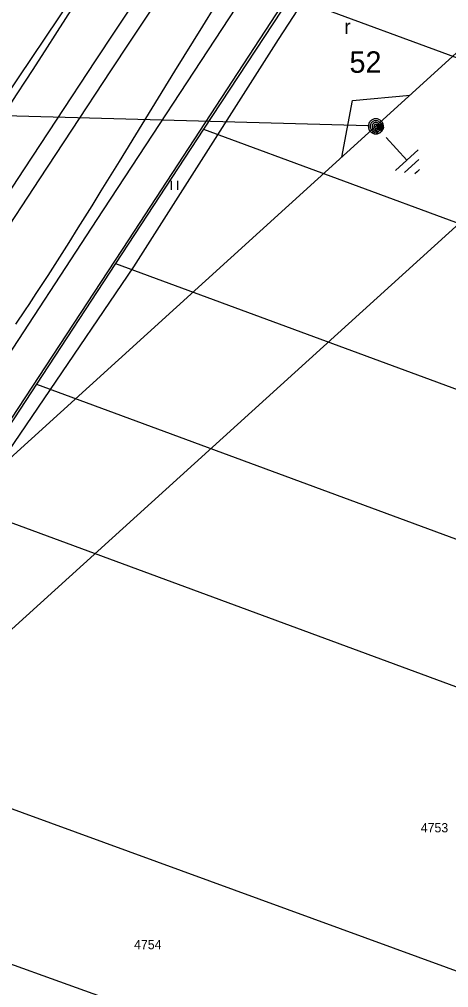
# Model space of a CAD drawing. Extents: x -540150 to -533593, y -1185082 to -1180066.
# Drawn here: x -536061.4 to -536026.5, y -1182688 to -1182609.1 of the extents above; entities that cross this region are included whole.
import ezdxf

# ---------------------------------------------------------------- set-up
doc = ezdxf.new("R2010")
doc.units = 0
for name, color, linetype in [('KN_HRAN_PARCEL', 7, 'Continuous'), ('KN_PARC_Č', 7, 'Continuous'), ('popis demontáže', 7, 'Continuous'), ('Vrstva 1', 7, 'Continuous'), ('Vrstva 10', 7, 'Continuous'), ('Vrstva 13', 7, 'Continuous'), ('Vrstva 14', 7, 'Continuous'), ('Vrstva 15', 7, 'Continuous'), ('Vrstva 18', 7, 'Continuous'), ('Vrstva 2', 7, 'Continuous'), ('Vrstva 23', 7, 'Continuous'), ('Vrstva 25', 7, 'Continuous'), ('Vrstva 36', 7, 'Continuous')]:
    doc.layers.add(name, color=color, linetype=linetype)

# ---------------------------------------------------------------- blocks, each defined once
blk = doc.blocks.new('VN440')
at = {"layer": 'Vrstva 2'}
for points in [[(1.22, 0), (1.21, 0.13), (1.19, 0.25), (1.16, 0.38), (1.11, 0.5), (1.05, 0.61), (0.98, 0.72), (0.9, 0.82), (0.81, 0.91), (0.71, 0.99), (0.6, 1.06), (0.49, 1.12), (0.37, 1.16), (0.25, 1.2), (0.12, 1.22), (-0.01, 1.22), (-0.14, 1.22), (-0.26, 1.2), (-0.39, 1.16), (-0.51, 1.12), (-0.62, 1.06), (-0.73, 0.99), (-0.83, 0.91), (-0.92, 0.82), (-1, 0.72), (-1.07, 0.61), (-1.13, 0.5), (-1.18, 0.38), (-1.21, 0.25), (-1.23, 0.13), (-1.24, 0), (-1.23, -0.13), (-1.21, -0.26), (-1.18, -0.38), (-1.13, -0.5), (-1.07, -0.62), (-1, -0.73), (-0.92, -0.83), (-0.83, -0.92), (-0.73, -1), (-0.62, -1.07), (-0.51, -1.13), (-0.39, -1.17), (-0.26, -1.2), (-0.14, -1.23), (-0.01, -1.23), (0.12, -1.23), (0.25, -1.2), (0.37, -1.17), (0.49, -1.13), (0.6, -1.07), (0.71, -1), (0.81, -0.92), (0.9, -0.83), (0.98, -0.73), (1.05, -0.62), (1.11, -0.5), (1.16, -0.38), (1.19, -0.26), (1.21, -0.13), (1.22, 0)], [(-1.24, 0), (1.22, 0)], [(-1.18, -0.34), (1.1, -0.34)], [(-1.01, -0.63), (0.97, -0.63)], [(-0.74, -0.92), (0.68, -0.92)]]:
    blk.add_lwpolyline(points, dxfattribs=at)
blk = doc.blocks.new('VN860')
at = {"layer": 'Vrstva 15'}
for points in [[(-3.738, 0.001), (0.012, 2.82)], [(0.012, 2.82), (3.762, 0.001)]]:
    blk.add_lwpolyline(points, dxfattribs=at)
blk = doc.blocks.new('VN810')
at = {"layer": 'Vrstva 14'}
for points in [[(0.004, -1.247), (0.004, -3.747)], [(1.254, -3.747), (-1.246, -3.747)], [(0.772, -4.367), (-0.803, -4.367)], [(0.004, -4.997), (-0.252, -4.997)], [(0.27, -4.997), (0.004, -4.997)]]:
    blk.add_lwpolyline(points, dxfattribs=at)
blk = doc.blocks.new('VN460')
at = {"layer": 'Vrstva 2'}
for points in [[(1.23, 0), (1.22, 0.13), (1.2, 0.26), (1.17, 0.38), (1.12, 0.5), (1.06, 0.61), (0.99, 0.72), (0.91, 0.82), (0.82, 0.91), (0.72, 0.99), (0.61, 1.06), (0.5, 1.12), (0.38, 1.17), (0.26, 1.2), (0.13, 1.22), (0, 1.23), (-0.13, 1.22), (-0.26, 1.2), (-0.38, 1.17), (-0.5, 1.12), (-0.61, 1.06), (-0.72, 0.99), (-0.82, 0.91), (-0.91, 0.82), (-0.99, 0.72), (-1.06, 0.61), (-1.12, 0.5), (-1.17, 0.38), (-1.2, 0.26), (-1.22, 0.13), (-1.23, 0), (-1.22, -0.13), (-1.2, -0.26), (-1.17, -0.38), (-1.12, -0.5), (-1.06, -0.61), (-0.99, -0.72), (-0.91, -0.82), (-0.82, -0.91), (-0.72, -0.99), (-0.61, -1.06), (-0.5, -1.12), (-0.38, -1.17), (-0.26, -1.2), (-0.13, -1.22), (0, -1.23), (0.13, -1.22), (0.26, -1.2), (0.38, -1.17), (0.5, -1.12), (0.61, -1.06), (0.72, -0.99), (0.82, -0.91), (0.91, -0.82), (0.99, -0.72), (1.06, -0.61), (1.12, -0.5), (1.17, -0.38), (1.2, -0.26), (1.22, -0.13), (1.23, 0)], [(0.92, 0), (0.92, 0.1), (0.9, 0.19), (0.88, 0.28), (0.84, 0.37), (0.8, 0.46), (0.75, 0.54), (0.68, 0.62), (0.62, 0.68), (0.54, 0.74), (0.46, 0.8), (0.37, 0.84), (0.28, 0.88), (0.19, 0.9), (0.1, 0.92), (0, 0.92), (-0.1, 0.92), (-0.19, 0.9), (-0.28, 0.88), (-0.37, 0.84), (-0.46, 0.8), (-0.54, 0.74), (-0.62, 0.68), (-0.68, 0.62), (-0.75, 0.54), (-0.8, 0.46), (-0.84, 0.37), (-0.88, 0.28), (-0.9, 0.19), (-0.92, 0.1), (-0.92, 0), (-0.92, -0.1), (-0.9, -0.19), (-0.88, -0.29), (-0.84, -0.38), (-0.8, -0.46), (-0.75, -0.54), (-0.68, -0.62), (-0.62, -0.69), (-0.54, -0.75), (-0.46, -0.8), (-0.37, -0.84), (-0.28, -0.88), (-0.19, -0.9), (-0.1, -0.92), (0, -0.92), (0.1, -0.92), (0.19, -0.9), (0.28, -0.88), (0.37, -0.84), (0.46, -0.8), (0.54, -0.75), (0.62, -0.69), (0.68, -0.62), (0.75, -0.54), (0.8, -0.46), (0.84, -0.38), (0.88, -0.29), (0.9, -0.19), (0.92, -0.1), (0.92, 0)], [(0.61, 0), (0.61, 0.06), (0.6, 0.13), (0.58, 0.19), (0.56, 0.25), (0.53, 0.31), (0.5, 0.36), (0.46, 0.41), (0.41, 0.46), (0.36, 0.5), (0.31, 0.53), (0.25, 0.56), (0.19, 0.58), (0.13, 0.6), (0.06, 0.61), (0, 0.61), (-0.06, 0.61), (-0.13, 0.6), (-0.19, 0.58), (-0.25, 0.56), (-0.31, 0.53), (-0.36, 0.5), (-0.41, 0.46), (-0.46, 0.41), (-0.5, 0.36), (-0.53, 0.31), (-0.56, 0.25), (-0.58, 0.19), (-0.6, 0.13), (-0.61, 0.06), (-0.61, 0), (-0.61, -0.07), (-0.6, -0.13), (-0.58, -0.19), (-0.56, -0.25), (-0.53, -0.31), (-0.5, -0.36), (-0.46, -0.41), (-0.41, -0.46), (-0.36, -0.5), (-0.31, -0.53), (-0.25, -0.56), (-0.19, -0.58), (-0.13, -0.6), (-0.06, -0.61), (0, -0.61), (0.06, -0.61), (0.13, -0.6), (0.19, -0.58), (0.25, -0.56), (0.31, -0.53), (0.36, -0.5), (0.41, -0.46), (0.46, -0.41), (0.5, -0.36), (0.53, -0.31), (0.56, -0.25), (0.58, -0.19), (0.6, -0.13), (0.61, -0.06), (0.61, 0)], [(0.31, 0), (0.31, 0.03), (0.3, 0.06), (0.29, 0.09), (0.28, 0.12), (0.27, 0.15), (0.25, 0.18), (0.23, 0.21), (0.21, 0.23), (0.18, 0.25), (0.15, 0.27), (0.12, 0.28), (0.09, 0.29), (0.06, 0.3), (0.03, 0.31), (0, 0.31), (-0.03, 0.31), (-0.06, 0.3), (-0.09, 0.29), (-0.12, 0.28), (-0.15, 0.27), (-0.18, 0.25), (-0.21, 0.23), (-0.23, 0.21), (-0.25, 0.18), (-0.27, 0.15), (-0.28, 0.12), (-0.29, 0.09), (-0.3, 0.06), (-0.31, 0.03), (-0.31, 0), (-0.31, -0.03), (-0.3, -0.06), (-0.29, -0.1), (-0.28, -0.13), (-0.27, -0.15), (-0.25, -0.18), (-0.23, -0.21), (-0.21, -0.23), (-0.18, -0.25), (-0.15, -0.27), (-0.12, -0.28), (-0.09, -0.29), (-0.06, -0.3), (-0.03, -0.31), (0, -0.31), (0.03, -0.31), (0.06, -0.3), (0.09, -0.29), (0.12, -0.28), (0.15, -0.27), (0.18, -0.25), (0.21, -0.23), (0.23, -0.21), (0.25, -0.18), (0.27, -0.15), (0.28, -0.13), (0.29, -0.1), (0.3, -0.06), (0.31, -0.03), (0.31, 0)]]:
    blk.add_lwpolyline(points, dxfattribs=at)

msp = doc.modelspace()

# ---------------------------------------------------------------- linework, layer by layer
at = {"layer": 'KN_HRAN_PARCEL'}
for p, q in [((-536062.6, -1182615.515), (-536051.12, -1182598.385)), ((-536039.33, -1182607.215), (-536046.43, -1182618.035)), ((-536039.33, -1182607.215), (-535920.59, -1182651.015)), ((-536046.43, -1182618.035), (-536053.58, -1182628.965)), ((-536046.43, -1182618.035), (-535926.27, -1182662.385)), ((-536053.58, -1182628.965), (-536060.02, -1182638.815)), ((-536053.58, -1182628.965), (-535931.57, -1182674.005)), ((-536060.02, -1182638.815), (-536066.38, -1182648.495)), ((-536060.02, -1182638.815), (-535935.48, -1182684.795)), ((-536066.38, -1182648.495), (-535940.53, -1182694.955)), ((-536078.7, -1182667.315), (-535980.98, -1182702.965)), ((-536085.47, -1182677.655), (-535986.24, -1182713.265))]:
    msp.add_line(p, q, dxfattribs=at)
at = {"layer": 'popis demontáže'}
msp.add_lwpolyline([(-536077.91, -1182630.136), (-536066.604, -1182616.821), (-536033.01, -1182617.738)], dxfattribs=at)
at = {"layer": 'Vrstva 1'}
for points in [[(-535333.019, -1181707.832), (-535332.528, -1181735.448), (-535362.49, -1181817.717), (-535394.17, -1181900.488), (-535426.424, -1181985.389), (-535455.768, -1182060.901), (-535484.739, -1182136.414), (-535558.599, -1182202.844), (-535640.844, -1182277.719), (-535712.992, -1182341.229), (-535787.765, -1182409.749), (-535866.419, -1182480.663), (-535946.042, -1182552.999), (-536025.292, -1182625.409), (-536105.737, -1182698.417), (-536184.987, -1182770.529), (-536271.131, -1182848.999), (-536335.755, -1182908.243), (-536401.721, -1182968.908), (-536461.289, -1183023.605), (-536493.807, -1183052.389)], [(-536499.259, -1183043.554), (-536478.31, -1183024.875), (-536408.53, -1182960.475), (-536346.218, -1182903.25), (-536276.596, -1182839.443), (-536191.423, -1182762.095), (-536111.799, -1182689.909), (-536032.399, -1182617.798), (-535952.252, -1182544.864), (-535872.16, -1182472.665)]]:
    msp.add_lwpolyline(points, dxfattribs=at)
at = {"layer": 'Vrstva 10'}
for p, q in [((-536055.08, -1182625.395), (-536037.87, -1182599.105)), ((-536035.39, -1182600.795), (-536052.54, -1182627.035)), ((-536072.3, -1182651.695), (-536055.08, -1182625.395)), ((-536052.54, -1182627.035), (-536069.79, -1182653.345))]:
    msp.add_line(p, q, dxfattribs=at)
for points in [[(-536051.25, -1182606.428), (-536053.646, -1182610.048), (-536055.241, -1182612.463), (-536058.426, -1182617.294), (-536061.031, -1182621.253), (-536064.501, -1182626.528), (-536066.237, -1182629.163), (-536067.975, -1182631.794), (-536068.845, -1182633.108), (-536070.151, -1182635.077), (-536070.163, -1182635.095)], [(-536050, -1182607.257), (-536052.396, -1182610.876), (-536053.991, -1182613.29), (-536057.176, -1182618.12), (-536059.776, -1182622.074), (-536063.246, -1182627.348), (-536064.985, -1182629.988), (-536066.73, -1182632.628), (-536067.604, -1182633.949), (-536068.919, -1182635.931)]]:
    msp.add_lwpolyline(points, dxfattribs=at)
at = {"layer": 'Vrstva 14'}
for points in [[(-536056.302, -1182606.879), (-536058.338, -1182610.064), (-536059.358, -1182611.656), (-536060.381, -1182613.245), (-536060.894, -1182614.038), (-536061.667, -1182615.226), (-536062.064, -1182615.833), (-536062.861, -1182617.045), (-536063.661, -1182618.255), (-536065.268, -1182620.678), (-536066.703, -1182622.839), (-536067.422, -1182623.924), (-536068.5, -1182625.56), (-536069.578, -1182627.207), (-536070.115, -1182628.036), (-536070.832, -1182629.148), (-536071.189, -1182629.707), (-536071.724, -1182630.549), (-536072.525, -1182631.821)], [(-536061.698, -1182633.923), (-536060.915, -1182632.748), (-536060.623, -1182632.307), (-536060.042, -1182631.421), (-536059.465, -1182630.534), (-536059.082, -1182629.94), (-536058.32, -1182628.751), (-536057.752, -1182627.857), (-536057.375, -1182627.261), (-536056.623, -1182626.065), (-536055.502, -1182624.266), (-536054.758, -1182623.065), (-536053.276, -1182620.66), (-536048.762, -1182613.305), (-536047.253, -1182610.858), (-536046.495, -1182609.635), (-536045.483, -1182608.008)]]:
    msp.add_lwpolyline(points, dxfattribs=at)
at = {"layer": 'Vrstva 23'}
msp.add_lwpolyline([(-536028.4, -1182592.375), (-536040.34, -1182610.725), (-536052.14, -1182629.235), (-536066.75, -1182650.765), (-536080.91, -1182672.855), (-536097.36, -1182697.615), (-536119.56, -1182730.805), (-536132.12, -1182750.355)], dxfattribs=at)
at = {"layer": 'Vrstva 25'}
for radius in [0.25, 0.2, 0.15, 0.1, 0.05]:
    msp.add_circle((-536032.02, -1182617.885), radius, dxfattribs=at)
at = {"layer": 'Vrstva 36'}
for p, q in [((-536049.021, -1182622.979), (-536049.021, -1182622.229)), ((-536048.521, -1182622.979), (-536048.521, -1182622.229))]:
    msp.add_line(p, q, dxfattribs=at)

# ---------------------------------------------------------------- block references
at = {"layer": 'Vrstva 13'}
for name, p, xscale, yscale, rotation in [('VN460', (-536032.399, -1182617.799), 0.5000000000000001, 0.4999999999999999, 42.25011109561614), ('VN440', (-536032.392, -1182617.796), 0.5, 0.5, 42.39974992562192)]:
    msp.add_blockref(name, p, dxfattribs=dict(at, xscale=xscale, yscale=yscale, rotation=rotation))
at = {"layer": 'Vrstva 15', "rotation": 42.25011099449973}
msp.add_blockref('VN810', (-536032.399, -1182617.798), dxfattribs=at)
at = {"layer": 'Vrstva 18', "rotation": 42.25011099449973}
msp.add_blockref('VN860', (-536032.399, -1182617.798), dxfattribs=at)

# ---------------------------------------------------------------- texts
at = {"layer": 'KN_PARC_Č'}
for s, p in [('4753', (-536028.74, -1182675.315)), ('4754', (-536052.08, -1182684.835))]:
    msp.add_text(s, height=0.75, dxfattribs=at).set_placement(p)
at = {"layer": 'Vrstva 14'}
msp.add_text('52', height=1.75, dxfattribs=at).set_placement((-536034.544, -1182613.442))
at = {"layer": 'Vrstva 36'}
msp.add_text('r', height=1.2, dxfattribs=at).set_placement((-536034.973, -1182610.29))

doc.saveas('drawing.dxf')
